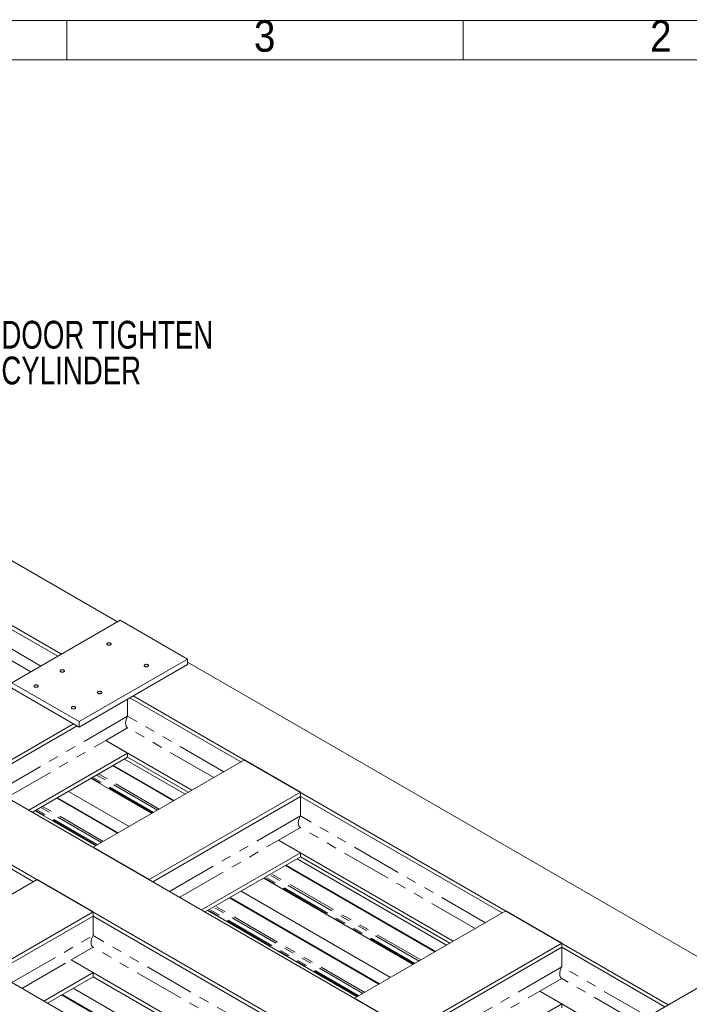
# Model space of a CAD drawing. Header units: millimetres. Extents: x 450 to 25135, y 150 to 17673.
# Tile 462 of 463: x 20086 to 22622, y 13946 to 17673. Entities that reach past the tile are written whole.
import ezdxf

# ---------------------------------------------------------------- set-up
doc = ezdxf.new("R2010")
doc.units = ezdxf.units.MM
doc.linetypes.add('SLD-Centrada-doble', pattern=[12.7, 6.35, -1.27, 1.27, -1.27, 1.27, -1.27])
doc.linetypes.add('SLD-Continua', pattern=[0])
doc.layers.add('COTAS', color=1, linetype='SLD-Continua')
doc.layers.add('OCULTA', color=8, linetype='SLD-Continua')
doc.styles.add('SLDTEXTSTYLE3', font='GOTHIC.TTF', dxfattribs={"width": 0.913})
doc.styles.add('SLDTEXTSTYLE6', font='ARIALN.TTF', dxfattribs={"width": 0.87})

# ---------------------------------------------------------------- blocks, each defined once
blk = doc.blocks.new('SW_NOTE_0_4')
at = {"layer": 'COTAS', "color": 0, "ltscale": 30, "char_height": 105, "attachment_point": 1, "style": 'SLDTEXTSTYLE6'}
for s, insert in [('DOOR TIGHTEN', (15.6, 123.2)), ('CYLINDER', (15.6, -12.1))]:
    blk.add_mtext(s, dxfattribs=dict(at, insert=insert))
blk = doc.blocks.new('SW_NOTE_0_5')
at = {"layer": 'COTAS', "color": 0, "ltscale": 30, "char_height": 105, "attachment_point": 3, "style": 'SLDTEXTSTYLE6'}
for s, insert in [('DOOR TIGHTEN', (-36.6, 122.6)), ('CYLINDER', (-26.5, -12.8))]:
    blk.add_mtext(s, dxfattribs=dict(at, insert=insert))

msp = doc.modelspace()

# ---------------------------------------------------------------- linework, layer by layer
at = {"color": 7, "linetype": 'SLD-Continua', "lineweight": 18, "ltscale": 30}
for p, q in [((450, 17670), (25080, 17670)), ((20265, 17520), (20265, 17670)), ((21765, 17520), (21765, 17670)), ((600, 17520), (24930, 17520))]:
    msp.add_line(p, q, dxfattribs=at)
at = {"layer": 'OCULTA', "linetype": 'SLD-Continua', "lineweight": 18, "ltscale": 30}
for p, q in [((20456.1, 15393.6), (19902.8, 15712.9)), ((20456.1, 15393.6), (19902.8, 15712.9)), ((20456.1, 15393.6), (19902.8, 15712.9)), ((20456.1, 15393.6), (19902.8, 15712.9)), ((20230.5, 15263.4), (19684.3, 15578.6)), ((20230.5, 15263.4), (19684.3, 15578.6)), ((20230.5, 15263.4), (19684.3, 15578.6)), ((20230.5, 15263.4), (19684.3, 15578.6)), ((20244, 15271.1), (19697.8, 15586.4)), ((20244, 15271.1), (19697.8, 15586.4)), ((20244, 15271.1), (19697.8, 15586.4)), ((20244, 15271.1), (19697.8, 15586.4)), ((20466.7, 15399.7), (20056.6, 15163)), ((20466.7, 15399.7), (20056.6, 15163)), ((20466.7, 15399.7), (20056.6, 15163)), ((20466.7, 15399.7), (20056.6, 15163)), ((20721.3, 15252.8), (20466.7, 15399.7)), ((20721.3, 15252.8), (20466.7, 15399.7)), ((20721.3, 15252.8), (20466.7, 15399.7)), ((20721.3, 15252.8), (20466.7, 15399.7)), ((20311.2, 15016.1), (20721.3, 15252.8)), ((20311.2, 15016.1), (20721.3, 15252.8)), ((20311.2, 15016.1), (20721.3, 15252.8)), ((20311.2, 15016.1), (20721.3, 15252.8)), ((20721.3, 15252.8), (20721.3, 15232.4)), ((20721.3, 15252.8), (20721.3, 15232.4)), ((20721.3, 15252.8), (20721.3, 15232.4)), ((20721.3, 15252.8), (20721.3, 15232.4)), ((22754.2, 14067.2), (20721.3, 15240.5)), ((22754.2, 14067.2), (20721.3, 15240.5)), ((22754.2, 14067.2), (20721.3, 15240.5)), ((22754.2, 14067.2), (20721.3, 15240.5)), ((20311.2, 14995.7), (20721.3, 15232.4)), ((20311.2, 14995.7), (20721.3, 15232.4)), ((20311.2, 14995.7), (20721.3, 15232.4)), ((20311.2, 14995.7), (20721.3, 15232.4)), ((21813.5, 13014.5), (18123.4, 15144.2)), ((21813.5, 13014.5), (18123.4, 15144.2)), ((21813.5, 13014.5), (18123.4, 15144.2)), ((21813.5, 13014.5), (18123.4, 15144.2)), ((20056.6, 15163), (20311.2, 15016.1)), ((20056.6, 15163), (20311.2, 15016.1)), ((20056.6, 15163), (20311.2, 15016.1)), ((20056.6, 15163), (20311.2, 15016.1)), ((20056.6, 15142.6), (20311.2, 14995.7)), ((20056.6, 15142.6), (20311.2, 14995.7)), ((20056.6, 15142.6), (20311.2, 14995.7)), ((20056.6, 15142.6), (20311.2, 14995.7)), ((20495, 15101.8), (20495, 15036.8)), ((20495, 15101.8), (20495, 15036.8)), ((20495, 15101.8), (20495, 15036.8)), ((20495, 15101.8), (20495, 15036.8)), ((20923.5, 14863.4), (20502.8, 15106.2)), ((20923.5, 14863.4), (20502.8, 15106.2)), ((20923.5, 14863.4), (20502.8, 15106.2)), ((20923.5, 14863.4), (20502.8, 15106.2)), ((22542.1, 13944.8), (20516.2, 15114)), ((22542.1, 13944.8), (20516.2, 15114)), ((22542.1, 13944.8), (20516.2, 15114)), ((22542.1, 13944.8), (20516.2, 15114)), ((19922.3, 14795.7), (20290, 15007.9)), ((19922.3, 14795.7), (20290, 15007.9)), ((19922.3, 14795.7), (20290, 15007.9)), ((19922.3, 14795.7), (20290, 15007.9)), ((19935.7, 14787.9), (20303.4, 15000.1)), ((19935.7, 14787.9), (20303.4, 15000.1)), ((19935.7, 14787.9), (20303.4, 15000.1)), ((19935.7, 14787.9), (20303.4, 15000.1)), ((20311.2, 15016.1), (20311.2, 14995.7)), ((20311.2, 15016.1), (20311.2, 14995.7)), ((20311.2, 15016.1), (20311.2, 14995.7)), ((20311.2, 15016.1), (20311.2, 14995.7)), ((20495, 14992.7), (20411.9, 14944.7)), ((20495, 14992.7), (20411.9, 14944.7)), ((20495, 14992.7), (20411.9, 14944.7)), ((20495, 14992.7), (20411.9, 14944.7)), ((20738.2, 14756.4), (20411.9, 14944.7)), ((20495, 14896.8), (20411.9, 14944.7)), ((20738.2, 14756.4), (20411.9, 14944.7)), ((20738.2, 14756.4), (20411.9, 14944.7)), ((20738.2, 14756.4), (20411.9, 14944.7)), ((20495, 14896.8), (20411.9, 14944.7)), ((20495, 14896.8), (20411.9, 14944.7)), ((20495, 14896.8), (20411.9, 14944.7)), ((20121.1, 14680.9), (20495, 14896.8)), ((20121.1, 14680.9), (20495, 14896.8)), ((20121.1, 14680.9), (20495, 14896.8)), ((20121.1, 14680.9), (20495, 14896.8)), ((20134.5, 14673.2), (20495, 14881.3)), ((20134.5, 14673.2), (20495, 14881.3)), ((20134.5, 14673.2), (20495, 14881.3)), ((20134.5, 14673.2), (20495, 14881.3)), ((20364.2, 14540.6), (20937, 14871.2)), ((20364.2, 14540.6), (20937, 14871.2)), ((20364.2, 14540.6), (20937, 14871.2)), ((20364.2, 14540.6), (20937, 14871.2)), ((20712.3, 14741.5), (20482.6, 14874.1)), ((20712.3, 14741.5), (20482.6, 14874.1)), ((20712.3, 14741.5), (20482.6, 14874.1)), ((20712.3, 14741.5), (20482.6, 14874.1)), ((20495, 14896.8), (20495, 14881.3)), ((20495, 14896.8), (20495, 14881.3)), ((20495, 14896.8), (20495, 14881.3)), ((20495, 14896.8), (20495, 14881.3)), ((20724.7, 14748.7), (20495, 14881.3)), ((20724.7, 14748.7), (20495, 14881.3)), ((20724.7, 14748.7), (20495, 14881.3)), ((20724.7, 14748.7), (20495, 14881.3)), ((21149.1, 14748.8), (20937, 14871.2)), ((21149.1, 14748.8), (20937, 14871.2)), ((21149.1, 14748.8), (20937, 14871.2)), ((21149.1, 14748.8), (20937, 14871.2)), ((20138.6, 14410.4), (19374.2, 14851.6)), ((20138.6, 14410.4), (19374.2, 14851.6)), ((20138.6, 14410.4), (19374.2, 14851.6)), ((20138.6, 14410.4), (19374.2, 14851.6)), ((20438.6, 14848.7), (20668.3, 14716.1)), ((20438.6, 14848.7), (20668.3, 14716.1)), ((20438.6, 14848.7), (20668.3, 14716.1)), ((20438.6, 14848.7), (20668.3, 14716.1)), ((20671.3, 14717.9), (20441.6, 14850.4)), ((20671.3, 14717.9), (20441.6, 14850.4)), ((20671.3, 14717.9), (20441.6, 14850.4)), ((20671.3, 14717.9), (20441.6, 14850.4)), ((22008.2, 13591.8), (19904.6, 14805.9)), ((22008.2, 13591.8), (19904.6, 14805.9)), ((22008.2, 13591.8), (19904.6, 14805.9)), ((22008.2, 13591.8), (19904.6, 14805.9)), ((20586.4, 14668.9), (20356.7, 14801.4)), ((20586.4, 14668.9), (20356.7, 14801.4)), ((20586.4, 14668.9), (20356.7, 14801.4)), ((20586.4, 14668.9), (20356.7, 14801.4)), ((20226.5, 14726.3), (20456.2, 14593.7)), ((20226.5, 14726.3), (20456.2, 14593.7)), ((20226.5, 14726.3), (20456.2, 14593.7)), ((20226.5, 14726.3), (20456.2, 14593.7)), ((20459.2, 14595.4), (20229.5, 14728)), ((20459.2, 14595.4), (20229.5, 14728)), ((20459.2, 14595.4), (20229.5, 14728)), ((20459.2, 14595.4), (20229.5, 14728)), ((20500.2, 14619.1), (20270.5, 14751.7)), ((20500.2, 14619.1), (20270.5, 14751.7)), ((20500.2, 14619.1), (20270.5, 14751.7)), ((20500.2, 14619.1), (20270.5, 14751.7)), ((20576.3, 14418.2), (21149.1, 14748.8)), ((20576.3, 14418.2), (21149.1, 14748.8)), ((20576.3, 14418.2), (21149.1, 14748.8)), ((20576.3, 14418.2), (21149.1, 14748.8)), ((20589.8, 14410.4), (21149.1, 14733.2)), ((20589.8, 14410.4), (21149.1, 14733.2)), ((20589.8, 14410.4), (21149.1, 14733.2)), ((20589.8, 14410.4), (21149.1, 14733.2)), ((21149.1, 14748.8), (21149.1, 14733.2)), ((21149.1, 14748.8), (21149.1, 14733.2)), ((21149.1, 14748.8), (21149.1, 14733.2)), ((21149.1, 14748.8), (21149.1, 14733.2)), ((21913.5, 14292.1), (21149.1, 14733.2)), ((21149.1, 14733.2), (21149.1, 14659.3)), ((21913.5, 14292.1), (21149.1, 14733.2)), ((21913.5, 14292.1), (21149.1, 14733.2)), ((21913.5, 14292.1), (21149.1, 14733.2)), ((21149.1, 14733.2), (21149.1, 14659.3)), ((21149.1, 14733.2), (21149.1, 14659.3)), ((21149.1, 14733.2), (21149.1, 14659.3)), ((21806.7, 13463.2), (19692.4, 14683.5)), ((21806.7, 13463.2), (19692.4, 14683.5)), ((21806.7, 13463.2), (19692.4, 14683.5)), ((21806.7, 13463.2), (19692.4, 14683.5)), ((20374.3, 14546.4), (20144.6, 14679)), ((20374.3, 14546.4), (20144.6, 14679)), ((20374.3, 14546.4), (20144.6, 14679)), ((20374.3, 14546.4), (20144.6, 14679)), ((21149.1, 14615.2), (21066, 14567.2)), ((21149.1, 14615.2), (21066, 14567.2)), ((21149.1, 14615.2), (21066, 14567.2)), ((21149.1, 14615.2), (21066, 14567.2)), ((20576.3, 14418.2), (20364.2, 14540.6)), ((20576.3, 14418.2), (20364.2, 14540.6)), ((20576.3, 14418.2), (20364.2, 14540.6)), ((20576.3, 14418.2), (20364.2, 14540.6)), ((21728.1, 14185.1), (21066, 14567.2)), ((21149.1, 14519.3), (21066, 14567.2)), ((21728.1, 14185.1), (21066, 14567.2)), ((21728.1, 14185.1), (21066, 14567.2)), ((21728.1, 14185.1), (21066, 14567.2)), ((21149.1, 14519.3), (21066, 14567.2)), ((21149.1, 14519.3), (21066, 14567.2)), ((21149.1, 14519.3), (21066, 14567.2)), ((20775.1, 14303.5), (21149.1, 14519.3)), ((20775.1, 14303.5), (21149.1, 14519.3)), ((20775.1, 14303.5), (21149.1, 14519.3)), ((20775.1, 14303.5), (21149.1, 14519.3)), ((20788.6, 14295.7), (21149.1, 14503.8)), ((20788.6, 14295.7), (21149.1, 14503.8)), ((20788.6, 14295.7), (21149.1, 14503.8)), ((20788.6, 14295.7), (21149.1, 14503.8)), ((21702.3, 14170.2), (21136.7, 14496.6)), ((21702.3, 14170.2), (21136.7, 14496.6)), ((21702.3, 14170.2), (21136.7, 14496.6)), ((21702.3, 14170.2), (21136.7, 14496.6)), ((21149.1, 14519.3), (21149.1, 14503.8)), ((21149.1, 14519.3), (21149.1, 14503.8)), ((21149.1, 14519.3), (21149.1, 14503.8)), ((21149.1, 14519.3), (21149.1, 14503.8)), ((21714.7, 14177.3), (21149.1, 14503.8)), ((21714.7, 14177.3), (21149.1, 14503.8)), ((21714.7, 14177.3), (21149.1, 14503.8)), ((21714.7, 14177.3), (21149.1, 14503.8)), ((21092.7, 14471.2), (21658.3, 14144.8)), ((21092.7, 14471.2), (21658.3, 14144.8)), ((21092.7, 14471.2), (21658.3, 14144.8)), ((21092.7, 14471.2), (21658.3, 14144.8)), ((21661.3, 14146.5), (21095.7, 14472.9)), ((21661.3, 14146.5), (21095.7, 14472.9)), ((21661.3, 14146.5), (21095.7, 14472.9)), ((21661.3, 14146.5), (21095.7, 14472.9)), ((21576.4, 14097.5), (21010.8, 14423.9)), ((21576.4, 14097.5), (21010.8, 14423.9)), ((21576.4, 14097.5), (21010.8, 14423.9)), ((21576.4, 14097.5), (21010.8, 14423.9)), ((19766.7, 14195.8), (20152.1, 14418.2)), ((19766.7, 14195.8), (20152.1, 14418.2)), ((19766.7, 14195.8), (20152.1, 14418.2)), ((19766.7, 14195.8), (20152.1, 14418.2)), ((20364.2, 14295.8), (20152.1, 14418.2)), ((20364.2, 14295.8), (20152.1, 14418.2)), ((20364.2, 14295.8), (20152.1, 14418.2)), ((20364.2, 14295.8), (20152.1, 14418.2)), ((20880.6, 14348.8), (21446.1, 14022.4)), ((20880.6, 14348.8), (21446.1, 14022.4)), ((20880.6, 14348.8), (21446.1, 14022.4)), ((20880.6, 14348.8), (21446.1, 14022.4)), ((21449.1, 14024.1), (20883.6, 14350.5)), ((21449.1, 14024.1), (20883.6, 14350.5)), ((21449.1, 14024.1), (20883.6, 14350.5)), ((21449.1, 14024.1), (20883.6, 14350.5)), ((21490.2, 14047.8), (20924.6, 14374.2)), ((21490.2, 14047.8), (20924.6, 14374.2)), ((21490.2, 14047.8), (20924.6, 14374.2)), ((21490.2, 14047.8), (20924.6, 14374.2)), ((19978.8, 14073.3), (20364.2, 14295.8)), ((19978.8, 14073.3), (20364.2, 14295.8)), ((19978.8, 14073.3), (20364.2, 14295.8)), ((19978.8, 14073.3), (20364.2, 14295.8)), ((19992.3, 14065.6), (20364.2, 14280.2)), ((19992.3, 14065.6), (20364.2, 14280.2)), ((19992.3, 14065.6), (20364.2, 14280.2)), ((19992.3, 14065.6), (20364.2, 14280.2)), ((20364.2, 14280.2), (20364.2, 14295.8)), ((20364.2, 14280.2), (20364.2, 14295.8)), ((20364.2, 14280.2), (20364.2, 14295.8)), ((20364.2, 14280.2), (20364.2, 14295.8)), ((21128.6, 13839.1), (20364.2, 14280.2)), ((20364.2, 14206.3), (20364.2, 14280.2)), ((21128.6, 13839.1), (20364.2, 14280.2)), ((21128.6, 13839.1), (20364.2, 14280.2)), ((21128.6, 13839.1), (20364.2, 14280.2)), ((20364.2, 14206.3), (20364.2, 14280.2)), ((20364.2, 14206.3), (20364.2, 14280.2)), ((20364.2, 14206.3), (20364.2, 14280.2)), ((21364.2, 13975.1), (20798.7, 14301.5)), ((21364.2, 13975.1), (20798.7, 14301.5)), ((21364.2, 13975.1), (20798.7, 14301.5)), ((21364.2, 13975.1), (20798.7, 14301.5)), ((21354.1, 13969.3), (21926.9, 14299.8)), ((21354.1, 13969.3), (21926.9, 14299.8)), ((21354.1, 13969.3), (21926.9, 14299.8)), ((21354.1, 13969.3), (21926.9, 14299.8)), ((22139, 14177.4), (21926.9, 14299.8)), ((22139, 14177.4), (21926.9, 14299.8)), ((22139, 14177.4), (21926.9, 14299.8)), ((22139, 14177.4), (21926.9, 14299.8)), ((20364.2, 14162.2), (20281.1, 14114.2)), ((20364.2, 14162.2), (20281.1, 14114.2)), ((20364.2, 14162.2), (20281.1, 14114.2)), ((20364.2, 14162.2), (20281.1, 14114.2)), ((21566.3, 13846.8), (22139, 14177.4)), ((21566.3, 13846.8), (22139, 14177.4)), ((21566.3, 13846.8), (22139, 14177.4)), ((21566.3, 13846.8), (22139, 14177.4)), ((21579.7, 13839.1), (22139, 14161.9)), ((21579.7, 13839.1), (22139, 14161.9)), ((21579.7, 13839.1), (22139, 14161.9)), ((21579.7, 13839.1), (22139, 14161.9)), ((22139, 14177.4), (22139, 14161.9)), ((22139, 14177.4), (22139, 14161.9)), ((22139, 14177.4), (22139, 14161.9)), ((22139, 14177.4), (22139, 14161.9)), ((22528.6, 13937), (22139, 14161.9)), ((22139, 14161.9), (22139, 14087.9)), ((22528.6, 13937), (22139, 14161.9)), ((22528.6, 13937), (22139, 14161.9)), ((22528.6, 13937), (22139, 14161.9)), ((22139, 14161.9), (22139, 14087.9)), ((22139, 14161.9), (22139, 14087.9)), ((22139, 14161.9), (22139, 14087.9)), ((20943.2, 13732.1), (20281.1, 14114.2)), ((20364.2, 14066.3), (20281.1, 14114.2)), ((20943.2, 13732.1), (20281.1, 14114.2)), ((20943.2, 13732.1), (20281.1, 14114.2)), ((20943.2, 13732.1), (20281.1, 14114.2)), ((20364.2, 14066.3), (20281.1, 14114.2)), ((20364.2, 14066.3), (20281.1, 14114.2)), ((20364.2, 14066.3), (20281.1, 14114.2)), ((20177.6, 13958.6), (20364.2, 14066.3)), ((20177.6, 13958.6), (20364.2, 14066.3)), ((20177.6, 13958.6), (20364.2, 14066.3)), ((20177.6, 13958.6), (20364.2, 14066.3)), ((20191.1, 13950.8), (20364.2, 14050.8)), ((20191.1, 13950.8), (20364.2, 14050.8)), ((20191.1, 13950.8), (20364.2, 14050.8)), ((20191.1, 13950.8), (20364.2, 14050.8)), ((20364.2, 14050.8), (20364.2, 14066.3)), ((20364.2, 14050.8), (20364.2, 14066.3)), ((20364.2, 14050.8), (20364.2, 14066.3)), ((20364.2, 14050.8), (20364.2, 14066.3)), ((20929.8, 13724.3), (20364.2, 14050.8)), ((20929.8, 13724.3), (20364.2, 14050.8)), ((20929.8, 13724.3), (20364.2, 14050.8)), ((20929.8, 13724.3), (20364.2, 14050.8)), ((22764.8, 14073.4), (22354.7, 13836.7)), ((22764.8, 14073.4), (22354.7, 13836.7)), ((22764.8, 14073.4), (22354.7, 13836.7)), ((22764.8, 14073.4), (22354.7, 13836.7)), ((22139, 14043.8), (22056, 13995.9)), ((22139, 14043.8), (22056, 13995.9)), ((22139, 14043.8), (22056, 13995.9)), ((22139, 14043.8), (22056, 13995.9)), ((20244.2, 13981.5), (20809.7, 13655.1)), ((20244.2, 13981.5), (20809.7, 13655.1)), ((20244.2, 13981.5), (20809.7, 13655.1)), ((20244.2, 13981.5), (20809.7, 13655.1)), ((20812.7, 13656.8), (20247.2, 13983.2)), ((20812.7, 13656.8), (20247.2, 13983.2)), ((20812.7, 13656.8), (20247.2, 13983.2)), ((20812.7, 13656.8), (20247.2, 13983.2)), ((20853.8, 13680.5), (20288.2, 14006.9)), ((20853.8, 13680.5), (20288.2, 14006.9)), ((20853.8, 13680.5), (20288.2, 14006.9)), ((20853.8, 13680.5), (20288.2, 14006.9)), ((22354.7, 13823.5), (22056, 13995.9)), ((22139, 13947.9), (22056, 13995.9)), ((22354.7, 13823.5), (22056, 13995.9)), ((22354.7, 13823.5), (22056, 13995.9)), ((22354.7, 13823.5), (22056, 13995.9)), ((22139, 13947.9), (22056, 13995.9)), ((22139, 13947.9), (22056, 13995.9)), ((22139, 13947.9), (22056, 13995.9)), ((21566.3, 13846.8), (21354.1, 13969.3)), ((21566.3, 13846.8), (21354.1, 13969.3)), ((21566.3, 13846.8), (21354.1, 13969.3)), ((21566.3, 13846.8), (21354.1, 13969.3)), ((21765.1, 13732.1), (22139, 13947.9)), ((21765.1, 13732.1), (22139, 13947.9)), ((21765.1, 13732.1), (22139, 13947.9)), ((21765.1, 13732.1), (22139, 13947.9)), ((22139, 13947.9), (22139, 13932.4)), ((22139, 13947.9), (22139, 13932.4)), ((22139, 13947.9), (22139, 13932.4)), ((22139, 13947.9), (22139, 13932.4))]:
    msp.add_line(p, q, dxfattribs=at)
at = {"layer": 'OCULTA', "linetype": 'SLD-Centrada-doble', "lineweight": 18, "ltscale": 30}
for p, q in [((20166.5, 15226.4), (19676.5, 15509.1)), ((20166.5, 15226.4), (19676.5, 15509.1)), ((20166.5, 15226.4), (19676.5, 15509.1)), ((20166.5, 15226.4), (19676.5, 15509.1)), ((20128.3, 15204.3), (19676.5, 15465.1)), ((20128.3, 15204.3), (19676.5, 15465.1)), ((20128.3, 15204.3), (19676.5, 15465.1)), ((20128.3, 15204.3), (19676.5, 15465.1)), ((19999.8, 14750.9), (20495, 15036.8)), ((19999.8, 14750.9), (20495, 15036.8)), ((19999.8, 14750.9), (20495, 15036.8)), ((19999.8, 14750.9), (20495, 15036.8)), ((20859.4, 14826.4), (20495, 15036.8)), ((20859.4, 14826.4), (20495, 15036.8)), ((20859.4, 14826.4), (20495, 15036.8)), ((20859.4, 14826.4), (20495, 15036.8)), ((20821.2, 14804.4), (20495, 14992.7)), ((20821.2, 14804.4), (20495, 14992.7)), ((20821.2, 14804.4), (20495, 14992.7)), ((20821.2, 14804.4), (20495, 14992.7)), ((20038, 14728.9), (20411.9, 14944.7)), ((20038, 14728.9), (20411.9, 14944.7)), ((20038, 14728.9), (20411.9, 14944.7)), ((20038, 14728.9), (20411.9, 14944.7)), ((20669.2, 14716.7), (20439.5, 14849.2)), ((20669.2, 14716.7), (20439.5, 14849.2)), ((20669.2, 14716.7), (20439.5, 14849.2)), ((20669.2, 14716.7), (20439.5, 14849.2)), ((20588.5, 14670.1), (20358.8, 14802.7)), ((20588.5, 14670.1), (20358.8, 14802.7)), ((20588.5, 14670.1), (20358.8, 14802.7)), ((20588.5, 14670.1), (20358.8, 14802.7)), ((20592.6, 14672.4), (20362.9, 14805)), ((20592.6, 14672.4), (20362.9, 14805)), ((20592.6, 14672.4), (20362.9, 14805)), ((20592.6, 14672.4), (20362.9, 14805)), ((20608.2, 14681.5), (20378.5, 14814)), ((20608.2, 14681.5), (20378.5, 14814)), ((20608.2, 14681.5), (20378.5, 14814)), ((20608.2, 14681.5), (20378.5, 14814)), ((20614.9, 14685.3), (20385.2, 14817.9)), ((20614.9, 14685.3), (20385.2, 14817.9)), ((20614.9, 14685.3), (20385.2, 14817.9)), ((20614.9, 14685.3), (20385.2, 14817.9)), ((20457.1, 14594.2), (20227.4, 14726.8)), ((20457.1, 14594.2), (20227.4, 14726.8)), ((20457.1, 14594.2), (20227.4, 14726.8)), ((20457.1, 14594.2), (20227.4, 14726.8)), ((20380.4, 14550), (20150.7, 14682.6)), ((20380.4, 14550), (20150.7, 14682.6)), ((20380.4, 14550), (20150.7, 14682.6)), ((20380.4, 14550), (20150.7, 14682.6)), ((20396.1, 14559), (20166.4, 14691.6)), ((20396.1, 14559), (20166.4, 14691.6)), ((20396.1, 14559), (20166.4, 14691.6)), ((20396.1, 14559), (20166.4, 14691.6)), ((20402.8, 14562.9), (20173.1, 14695.4)), ((20402.8, 14562.9), (20173.1, 14695.4)), ((20402.8, 14562.9), (20173.1, 14695.4)), ((20402.8, 14562.9), (20173.1, 14695.4)), ((20376.4, 14547.7), (20146.7, 14680.2)), ((20376.4, 14547.7), (20146.7, 14680.2)), ((20376.4, 14547.7), (20146.7, 14680.2)), ((20376.4, 14547.7), (20146.7, 14680.2)), ((20653.9, 14373.4), (21149.1, 14659.3)), ((20653.9, 14373.4), (21149.1, 14659.3)), ((20653.9, 14373.4), (21149.1, 14659.3)), ((20653.9, 14373.4), (21149.1, 14659.3)), ((21849.4, 14255.1), (21149.1, 14659.3)), ((21849.4, 14255.1), (21149.1, 14659.3)), ((21849.4, 14255.1), (21149.1, 14659.3)), ((21849.4, 14255.1), (21149.1, 14659.3)), ((21811.2, 14233.1), (21149.1, 14615.2)), ((21811.2, 14233.1), (21149.1, 14615.2)), ((21811.2, 14233.1), (21149.1, 14615.2)), ((21811.2, 14233.1), (21149.1, 14615.2)), ((20692, 14351.4), (21066, 14567.2)), ((20692, 14351.4), (21066, 14567.2)), ((20692, 14351.4), (21066, 14567.2)), ((20692, 14351.4), (21066, 14567.2)), ((21659.2, 14145.3), (21093.6, 14471.7)), ((21659.2, 14145.3), (21093.6, 14471.7)), ((21659.2, 14145.3), (21093.6, 14471.7)), ((21659.2, 14145.3), (21093.6, 14471.7)), ((21578.5, 14098.7), (21012.9, 14425.2)), ((21578.5, 14098.7), (21012.9, 14425.2)), ((21578.5, 14098.7), (21012.9, 14425.2)), ((21578.5, 14098.7), (21012.9, 14425.2)), ((21582.5, 14101.1), (21017, 14427.5)), ((21582.5, 14101.1), (21017, 14427.5)), ((21582.5, 14101.1), (21017, 14427.5)), ((21582.5, 14101.1), (21017, 14427.5)), ((21598.2, 14110.1), (21032.6, 14436.5)), ((21598.2, 14110.1), (21032.6, 14436.5)), ((21598.2, 14110.1), (21032.6, 14436.5)), ((21598.2, 14110.1), (21032.6, 14436.5)), ((21604.8, 14114), (21039.3, 14440.4)), ((21604.8, 14114), (21039.3, 14440.4)), ((21604.8, 14114), (21039.3, 14440.4)), ((21604.8, 14114), (21039.3, 14440.4)), ((21447.1, 14022.9), (20881.5, 14349.3)), ((21447.1, 14022.9), (20881.5, 14349.3)), ((21447.1, 14022.9), (20881.5, 14349.3)), ((21447.1, 14022.9), (20881.5, 14349.3)), ((21386, 13987.7), (20820.5, 14314.1)), ((21386, 13987.7), (20820.5, 14314.1)), ((21386, 13987.7), (20820.5, 14314.1)), ((21386, 13987.7), (20820.5, 14314.1)), ((21392.7, 13991.5), (20827.1, 14317.9)), ((21392.7, 13991.5), (20827.1, 14317.9)), ((21392.7, 13991.5), (20827.1, 14317.9)), ((21392.7, 13991.5), (20827.1, 14317.9)), ((21366.3, 13976.3), (20800.8, 14302.7)), ((21366.3, 13976.3), (20800.8, 14302.7)), ((21366.3, 13976.3), (20800.8, 14302.7)), ((21366.3, 13976.3), (20800.8, 14302.7)), ((21370.4, 13978.7), (20804.8, 14305.1)), ((21370.4, 13978.7), (20804.8, 14305.1)), ((21370.4, 13978.7), (20804.8, 14305.1)), ((21370.4, 13978.7), (20804.8, 14305.1)), ((20056.4, 14028.6), (20364.2, 14206.3)), ((20056.4, 14028.6), (20364.2, 14206.3)), ((20056.4, 14028.6), (20364.2, 14206.3)), ((20056.4, 14028.6), (20364.2, 14206.3)), ((21064.5, 13802.1), (20364.2, 14206.3)), ((21064.5, 13802.1), (20364.2, 14206.3)), ((21064.5, 13802.1), (20364.2, 14206.3)), ((21064.5, 13802.1), (20364.2, 14206.3)), ((21026.3, 13780.1), (20364.2, 14162.2)), ((21026.3, 13780.1), (20364.2, 14162.2)), ((21026.3, 13780.1), (20364.2, 14162.2)), ((21026.3, 13780.1), (20364.2, 14162.2)), ((20094.5, 14006.6), (20281.1, 14114.2)), ((20094.5, 14006.6), (20281.1, 14114.2)), ((20094.5, 14006.6), (20281.1, 14114.2)), ((20094.5, 14006.6), (20281.1, 14114.2)), ((21643.8, 13802.1), (22139, 14087.9)), ((21643.8, 13802.1), (22139, 14087.9)), ((21643.8, 13802.1), (22139, 14087.9)), ((21643.8, 13802.1), (22139, 14087.9)), ((22464.6, 13900.1), (22139, 14087.9)), ((22464.6, 13900.1), (22139, 14087.9)), ((22464.6, 13900.1), (22139, 14087.9)), ((22464.6, 13900.1), (22139, 14087.9)), ((22426.4, 13878), (22139, 14043.8)), ((22426.4, 13878), (22139, 14043.8)), ((22426.4, 13878), (22139, 14043.8)), ((22426.4, 13878), (22139, 14043.8)), ((20810.7, 13655.6), (20245.1, 13982)), ((20810.7, 13655.6), (20245.1, 13982)), ((20810.7, 13655.6), (20245.1, 13982)), ((20810.7, 13655.6), (20245.1, 13982)), ((21682, 13780.1), (22056, 13995.9)), ((21682, 13780.1), (22056, 13995.9)), ((21682, 13780.1), (22056, 13995.9)), ((21682, 13780.1), (22056, 13995.9))]:
    msp.add_line(p, q, dxfattribs=at)
at = {"layer": 'OCULTA', "linetype": 'SLD-Continua', "lineweight": 18, "ltscale": 30, "flags": 128}
for points in [[(20418.6, 15313.2), (20417.6, 15312.4), (20416.8, 15311.5), (20416.4, 15310.5), (20416.3, 15309.5), (20416.7, 15308.5), (20417.3, 15307.6), (20418.3, 15306.8), (20419.6, 15306.2), (20421.1, 15305.7), (20422.8, 15305.4), (20424.5, 15305.3), (20426.2, 15305.4), (20427.9, 15305.8), (20429.3, 15306.3), (20430.5, 15307), (20431.5, 15307.9), (20432.1, 15308.8), (20432.3, 15309.8), (20432.2, 15310.8), (20431.7, 15311.7), (20430.8, 15312.6), (20429.6, 15313.3), (20428.2, 15313.9), (20426.7, 15314.3), (20425, 15314.5), (20423.2, 15314.5), (20421.5, 15314.2), (20420, 15313.8), (20418.6, 15313.2)], [(20418.6, 15313.2), (20417.6, 15312.4), (20416.8, 15311.5), (20416.4, 15310.5), (20416.3, 15309.5), (20416.7, 15308.5), (20417.3, 15307.6), (20418.3, 15306.8), (20419.6, 15306.2), (20421.1, 15305.7), (20422.8, 15305.4), (20424.5, 15305.3), (20426.2, 15305.4), (20427.9, 15305.8), (20429.3, 15306.3), (20430.5, 15307), (20431.5, 15307.9), (20432.1, 15308.8), (20432.3, 15309.8), (20432.2, 15310.8), (20431.7, 15311.7), (20430.8, 15312.6), (20429.6, 15313.3), (20428.2, 15313.9), (20426.7, 15314.3), (20425, 15314.5), (20423.2, 15314.5), (20421.5, 15314.2), (20420, 15313.8), (20418.6, 15313.2)], [(20418.6, 15313.2), (20417.6, 15312.4), (20416.8, 15311.5), (20416.4, 15310.5), (20416.3, 15309.5), (20416.7, 15308.5), (20417.3, 15307.6), (20418.3, 15306.8), (20419.6, 15306.2), (20421.1, 15305.7), (20422.8, 15305.4), (20424.5, 15305.3), (20426.2, 15305.4), (20427.9, 15305.8), (20429.3, 15306.3), (20430.5, 15307), (20431.5, 15307.9), (20432.1, 15308.8), (20432.3, 15309.8), (20432.2, 15310.8), (20431.7, 15311.7), (20430.8, 15312.6), (20429.6, 15313.3), (20428.2, 15313.9), (20426.7, 15314.3), (20425, 15314.5), (20423.2, 15314.5), (20421.5, 15314.2), (20420, 15313.8), (20418.6, 15313.2)], [(20418.6, 15313.2), (20417.6, 15312.4), (20416.8, 15311.5), (20416.4, 15310.5), (20416.3, 15309.5), (20416.7, 15308.5), (20417.3, 15307.6), (20418.3, 15306.8), (20419.6, 15306.2), (20421.1, 15305.7), (20422.8, 15305.4), (20424.5, 15305.3), (20426.2, 15305.4), (20427.9, 15305.8), (20429.3, 15306.3), (20430.5, 15307), (20431.5, 15307.9), (20432.1, 15308.8), (20432.3, 15309.8), (20432.2, 15310.8), (20431.7, 15311.7), (20430.8, 15312.6), (20429.6, 15313.3), (20428.2, 15313.9), (20426.7, 15314.3), (20425, 15314.5), (20423.2, 15314.5), (20421.5, 15314.2), (20420, 15313.8), (20418.6, 15313.2)], [(20241.9, 15211.1), (20240.8, 15210.4), (20240, 15209.5), (20239.6, 15208.5), (20239.6, 15207.5), (20239.9, 15206.5), (20240.6, 15205.6), (20241.6, 15204.8), (20242.9, 15204.1), (20244.4, 15203.6), (20246, 15203.3), (20247.7, 15203.3), (20249.5, 15203.4), (20251.1, 15203.7), (20252.5, 15204.3), (20253.8, 15205), (20254.7, 15205.8), (20255.3, 15206.8), (20255.5, 15207.8), (20255.4, 15208.7), (20254.9, 15209.7), (20254, 15210.6), (20252.9, 15211.3), (20251.5, 15211.9), (20249.9, 15212.3), (20248.2, 15212.5), (20246.4, 15212.5), (20244.8, 15212.2), (20243.2, 15211.8), (20241.9, 15211.1)], [(20241.9, 15211.1), (20240.8, 15210.4), (20240, 15209.5), (20239.6, 15208.5), (20239.6, 15207.5), (20239.9, 15206.5), (20240.6, 15205.6), (20241.6, 15204.8), (20242.9, 15204.1), (20244.4, 15203.6), (20246, 15203.3), (20247.7, 15203.3), (20249.5, 15203.4), (20251.1, 15203.7), (20252.5, 15204.3), (20253.8, 15205), (20254.7, 15205.8), (20255.3, 15206.8), (20255.5, 15207.8), (20255.4, 15208.7), (20254.9, 15209.7), (20254, 15210.6), (20252.9, 15211.3), (20251.5, 15211.9), (20249.9, 15212.3), (20248.2, 15212.5), (20246.4, 15212.5), (20244.8, 15212.2), (20243.2, 15211.8), (20241.9, 15211.1)], [(20241.9, 15211.1), (20240.8, 15210.4), (20240, 15209.5), (20239.6, 15208.5), (20239.6, 15207.5), (20239.9, 15206.5), (20240.6, 15205.6), (20241.6, 15204.8), (20242.9, 15204.1), (20244.4, 15203.6), (20246, 15203.3), (20247.7, 15203.3), (20249.5, 15203.4), (20251.1, 15203.7), (20252.5, 15204.3), (20253.8, 15205), (20254.7, 15205.8), (20255.3, 15206.8), (20255.5, 15207.8), (20255.4, 15208.7), (20254.9, 15209.7), (20254, 15210.6), (20252.9, 15211.3), (20251.5, 15211.9), (20249.9, 15212.3), (20248.2, 15212.5), (20246.4, 15212.5), (20244.8, 15212.2), (20243.2, 15211.8), (20241.9, 15211.1)], [(20241.9, 15211.1), (20240.8, 15210.4), (20240, 15209.5), (20239.6, 15208.5), (20239.6, 15207.5), (20239.9, 15206.5), (20240.6, 15205.6), (20241.6, 15204.8), (20242.9, 15204.1), (20244.4, 15203.6), (20246, 15203.3), (20247.7, 15203.3), (20249.5, 15203.4), (20251.1, 15203.7), (20252.5, 15204.3), (20253.8, 15205), (20254.7, 15205.8), (20255.3, 15206.8), (20255.5, 15207.8), (20255.4, 15208.7), (20254.9, 15209.7), (20254, 15210.6), (20252.9, 15211.3), (20251.5, 15211.9), (20249.9, 15212.3), (20248.2, 15212.5), (20246.4, 15212.5), (20244.8, 15212.2), (20243.2, 15211.8), (20241.9, 15211.1)], [(20560.1, 15231.5), (20559, 15230.8), (20558.2, 15229.9), (20557.8, 15228.9), (20557.8, 15227.9), (20558.1, 15226.9), (20558.8, 15226), (20559.8, 15225.2), (20561.1, 15224.5), (20562.6, 15224), (20564.2, 15223.8), (20565.9, 15223.7), (20567.7, 15223.8), (20569.3, 15224.1), (20570.7, 15224.7), (20572, 15225.4), (20572.9, 15226.2), (20573.5, 15227.2), (20573.7, 15228.2), (20573.6, 15229.2), (20573.1, 15230.1), (20572.2, 15231), (20571.1, 15231.7), (20569.7, 15232.3), (20568.1, 15232.7), (20566.4, 15232.9), (20564.6, 15232.9), (20563, 15232.6), (20561.4, 15232.2), (20560.1, 15231.5)], [(20560.1, 15231.5), (20559, 15230.8), (20558.2, 15229.9), (20557.8, 15228.9), (20557.8, 15227.9), (20558.1, 15226.9), (20558.8, 15226), (20559.8, 15225.2), (20561.1, 15224.5), (20562.6, 15224), (20564.2, 15223.8), (20565.9, 15223.7), (20567.7, 15223.8), (20569.3, 15224.1), (20570.7, 15224.7), (20572, 15225.4), (20572.9, 15226.2), (20573.5, 15227.2), (20573.7, 15228.2), (20573.6, 15229.2), (20573.1, 15230.1), (20572.2, 15231), (20571.1, 15231.7), (20569.7, 15232.3), (20568.1, 15232.7), (20566.4, 15232.9), (20564.6, 15232.9), (20563, 15232.6), (20561.4, 15232.2), (20560.1, 15231.5)], [(20560.1, 15231.5), (20559, 15230.8), (20558.2, 15229.9), (20557.8, 15228.9), (20557.8, 15227.9), (20558.1, 15226.9), (20558.8, 15226), (20559.8, 15225.2), (20561.1, 15224.5), (20562.6, 15224), (20564.2, 15223.8), (20565.9, 15223.7), (20567.7, 15223.8), (20569.3, 15224.1), (20570.7, 15224.7), (20572, 15225.4), (20572.9, 15226.2), (20573.5, 15227.2), (20573.7, 15228.2), (20573.6, 15229.2), (20573.1, 15230.1), (20572.2, 15231), (20571.1, 15231.7), (20569.7, 15232.3), (20568.1, 15232.7), (20566.4, 15232.9), (20564.6, 15232.9), (20563, 15232.6), (20561.4, 15232.2), (20560.1, 15231.5)], [(20560.1, 15231.5), (20559, 15230.8), (20558.2, 15229.9), (20557.8, 15228.9), (20557.8, 15227.9), (20558.1, 15226.9), (20558.8, 15226), (20559.8, 15225.2), (20561.1, 15224.5), (20562.6, 15224), (20564.2, 15223.8), (20565.9, 15223.7), (20567.7, 15223.8), (20569.3, 15224.1), (20570.7, 15224.7), (20572, 15225.4), (20572.9, 15226.2), (20573.5, 15227.2), (20573.7, 15228.2), (20573.6, 15229.2), (20573.1, 15230.1), (20572.2, 15231), (20571.1, 15231.7), (20569.7, 15232.3), (20568.1, 15232.7), (20566.4, 15232.9), (20564.6, 15232.9), (20563, 15232.6), (20561.4, 15232.2), (20560.1, 15231.5)], [(20142.9, 15154), (20141.8, 15153.2), (20141, 15152.3), (20140.6, 15151.4), (20140.6, 15150.4), (20140.9, 15149.4), (20141.6, 15148.5), (20142.6, 15147.7), (20143.9, 15147), (20145.4, 15146.5), (20147, 15146.2), (20148.7, 15146.1), (20150.5, 15146.3), (20152.1, 15146.6), (20153.5, 15147.1), (20154.8, 15147.9), (20155.7, 15148.7), (20156.3, 15149.6), (20156.5, 15150.6), (20156.4, 15151.6), (20155.9, 15152.6), (20155, 15153.4), (20153.9, 15154.2), (20152.5, 15154.8), (20150.9, 15155.2), (20149.2, 15155.3), (20147.5, 15155.3), (20145.8, 15155.1), (20144.2, 15154.6), (20142.9, 15154)], [(20142.9, 15154), (20141.8, 15153.2), (20141, 15152.3), (20140.6, 15151.4), (20140.6, 15150.4), (20140.9, 15149.4), (20141.6, 15148.5), (20142.6, 15147.7), (20143.9, 15147), (20145.4, 15146.5), (20147, 15146.2), (20148.7, 15146.1), (20150.5, 15146.3), (20152.1, 15146.6), (20153.5, 15147.1), (20154.8, 15147.9), (20155.7, 15148.7), (20156.3, 15149.6), (20156.5, 15150.6), (20156.4, 15151.6), (20155.9, 15152.6), (20155, 15153.4), (20153.9, 15154.2), (20152.5, 15154.8), (20150.9, 15155.2), (20149.2, 15155.3), (20147.5, 15155.3), (20145.8, 15155.1), (20144.2, 15154.6), (20142.9, 15154)], [(20142.9, 15154), (20141.8, 15153.2), (20141, 15152.3), (20140.6, 15151.4), (20140.6, 15150.4), (20140.9, 15149.4), (20141.6, 15148.5), (20142.6, 15147.7), (20143.9, 15147), (20145.4, 15146.5), (20147, 15146.2), (20148.7, 15146.1), (20150.5, 15146.3), (20152.1, 15146.6), (20153.5, 15147.1), (20154.8, 15147.9), (20155.7, 15148.7), (20156.3, 15149.6), (20156.5, 15150.6), (20156.4, 15151.6), (20155.9, 15152.6), (20155, 15153.4), (20153.9, 15154.2), (20152.5, 15154.8), (20150.9, 15155.2), (20149.2, 15155.3), (20147.5, 15155.3), (20145.8, 15155.1), (20144.2, 15154.6), (20142.9, 15154)], [(20142.9, 15154), (20141.8, 15153.2), (20141, 15152.3), (20140.6, 15151.4), (20140.6, 15150.4), (20140.9, 15149.4), (20141.6, 15148.5), (20142.6, 15147.7), (20143.9, 15147), (20145.4, 15146.5), (20147, 15146.2), (20148.7, 15146.1), (20150.5, 15146.3), (20152.1, 15146.6), (20153.5, 15147.1), (20154.8, 15147.9), (20155.7, 15148.7), (20156.3, 15149.6), (20156.5, 15150.6), (20156.4, 15151.6), (20155.9, 15152.6), (20155, 15153.4), (20153.9, 15154.2), (20152.5, 15154.8), (20150.9, 15155.2), (20149.2, 15155.3), (20147.5, 15155.3), (20145.8, 15155.1), (20144.2, 15154.6), (20142.9, 15154)], [(20383.3, 15129.5), (20382.2, 15128.7), (20381.4, 15127.9), (20381, 15126.9), (20381, 15125.9), (20381.3, 15124.9), (20382, 15124), (20383, 15123.2), (20384.3, 15122.5), (20385.8, 15122), (20387.4, 15121.7), (20389.2, 15121.6), (20390.9, 15121.8), (20392.5, 15122.1), (20394, 15122.7), (20395.2, 15123.4), (20396.1, 15124.2), (20396.7, 15125.1), (20396.9, 15126.1), (20396.8, 15127.1), (20396.3, 15128.1), (20395.4, 15129), (20394.3, 15129.7), (20392.9, 15130.3), (20391.3, 15130.7), (20389.6, 15130.9), (20387.9, 15130.8), (20386.2, 15130.6), (20384.6, 15130.1), (20383.3, 15129.5)], [(20383.3, 15129.5), (20382.2, 15128.7), (20381.4, 15127.9), (20381, 15126.9), (20381, 15125.9), (20381.3, 15124.9), (20382, 15124), (20383, 15123.2), (20384.3, 15122.5), (20385.8, 15122), (20387.4, 15121.7), (20389.2, 15121.6), (20390.9, 15121.8), (20392.5, 15122.1), (20394, 15122.7), (20395.2, 15123.4), (20396.1, 15124.2), (20396.7, 15125.1), (20396.9, 15126.1), (20396.8, 15127.1), (20396.3, 15128.1), (20395.4, 15129), (20394.3, 15129.7), (20392.9, 15130.3), (20391.3, 15130.7), (20389.6, 15130.9), (20387.9, 15130.8), (20386.2, 15130.6), (20384.6, 15130.1), (20383.3, 15129.5)], [(20383.3, 15129.5), (20382.2, 15128.7), (20381.4, 15127.9), (20381, 15126.9), (20381, 15125.9), (20381.3, 15124.9), (20382, 15124), (20383, 15123.2), (20384.3, 15122.5), (20385.8, 15122), (20387.4, 15121.7), (20389.2, 15121.6), (20390.9, 15121.8), (20392.5, 15122.1), (20394, 15122.7), (20395.2, 15123.4), (20396.1, 15124.2), (20396.7, 15125.1), (20396.9, 15126.1), (20396.8, 15127.1), (20396.3, 15128.1), (20395.4, 15129), (20394.3, 15129.7), (20392.9, 15130.3), (20391.3, 15130.7), (20389.6, 15130.9), (20387.9, 15130.8), (20386.2, 15130.6), (20384.6, 15130.1), (20383.3, 15129.5)], [(20383.3, 15129.5), (20382.2, 15128.7), (20381.4, 15127.9), (20381, 15126.9), (20381, 15125.9), (20381.3, 15124.9), (20382, 15124), (20383, 15123.2), (20384.3, 15122.5), (20385.8, 15122), (20387.4, 15121.7), (20389.2, 15121.6), (20390.9, 15121.8), (20392.5, 15122.1), (20394, 15122.7), (20395.2, 15123.4), (20396.1, 15124.2), (20396.7, 15125.1), (20396.9, 15126.1), (20396.8, 15127.1), (20396.3, 15128.1), (20395.4, 15129), (20394.3, 15129.7), (20392.9, 15130.3), (20391.3, 15130.7), (20389.6, 15130.9), (20387.9, 15130.8), (20386.2, 15130.6), (20384.6, 15130.1), (20383.3, 15129.5)], [(20284.3, 15072.4), (20283.2, 15071.6), (20282.4, 15070.7), (20282, 15069.7), (20282, 15068.7), (20282.3, 15067.8), (20283, 15066.9), (20284, 15066), (20285.3, 15065.4), (20286.8, 15064.9), (20288.4, 15064.6), (20290.2, 15064.5), (20291.9, 15064.6), (20293.5, 15065), (20295, 15065.5), (20296.2, 15066.2), (20297.1, 15067.1), (20297.7, 15068), (20298, 15069), (20297.8, 15070), (20297.3, 15070.9), (20296.5, 15071.8), (20295.3, 15072.6), (20293.9, 15073.1), (20292.3, 15073.5), (20290.6, 15073.7), (20288.9, 15073.7), (20287.2, 15073.5), (20285.6, 15073), (20284.3, 15072.4)], [(20284.3, 15072.4), (20283.2, 15071.6), (20282.4, 15070.7), (20282, 15069.7), (20282, 15068.7), (20282.3, 15067.8), (20283, 15066.9), (20284, 15066), (20285.3, 15065.4), (20286.8, 15064.9), (20288.4, 15064.6), (20290.2, 15064.5), (20291.9, 15064.6), (20293.5, 15065), (20295, 15065.5), (20296.2, 15066.2), (20297.1, 15067.1), (20297.7, 15068), (20298, 15069), (20297.8, 15070), (20297.3, 15070.9), (20296.5, 15071.8), (20295.3, 15072.6), (20293.9, 15073.1), (20292.3, 15073.5), (20290.6, 15073.7), (20288.9, 15073.7), (20287.2, 15073.5), (20285.6, 15073), (20284.3, 15072.4)], [(20284.3, 15072.4), (20283.2, 15071.6), (20282.4, 15070.7), (20282, 15069.7), (20282, 15068.7), (20282.3, 15067.8), (20283, 15066.9), (20284, 15066), (20285.3, 15065.4), (20286.8, 15064.9), (20288.4, 15064.6), (20290.2, 15064.5), (20291.9, 15064.6), (20293.5, 15065), (20295, 15065.5), (20296.2, 15066.2), (20297.1, 15067.1), (20297.7, 15068), (20298, 15069), (20297.8, 15070), (20297.3, 15070.9), (20296.5, 15071.8), (20295.3, 15072.6), (20293.9, 15073.1), (20292.3, 15073.5), (20290.6, 15073.7), (20288.9, 15073.7), (20287.2, 15073.5), (20285.6, 15073), (20284.3, 15072.4)], [(20284.3, 15072.4), (20283.2, 15071.6), (20282.4, 15070.7), (20282, 15069.7), (20282, 15068.7), (20282.3, 15067.8), (20283, 15066.9), (20284, 15066), (20285.3, 15065.4), (20286.8, 15064.9), (20288.4, 15064.6), (20290.2, 15064.5), (20291.9, 15064.6), (20293.5, 15065), (20295, 15065.5), (20296.2, 15066.2), (20297.1, 15067.1), (20297.7, 15068), (20298, 15069), (20297.8, 15070), (20297.3, 15070.9), (20296.5, 15071.8), (20295.3, 15072.6), (20293.9, 15073.1), (20292.3, 15073.5), (20290.6, 15073.7), (20288.9, 15073.7), (20287.2, 15073.5), (20285.6, 15073), (20284.3, 15072.4)]]:
    msp.add_lwpolyline(points, dxfattribs=at)
at = {"layer": 'OCULTA', "linetype": 'SLD-Continua', "lineweight": 18, "ltscale": 900}
for centre in [(20514.1, 15025.7), (20514.1, 15025.7), (20514.1, 15025.7), (20514.1, 15025.7), (21168.2, 14648.2), (21168.2, 14648.2), (21168.2, 14648.2), (21168.2, 14648.2), (20383.3, 14195.3), (20383.3, 14195.3), (20383.3, 14195.3), (20383.3, 14195.3), (22158.1, 14076.9), (22158.1, 14076.9), (22158.1, 14076.9), (22158.1, 14076.9)]:
    msp.add_ellipse(centre, major_axis=(19.1, 33.1), ratio=0.577299, start_param=1.57093, end_param=3.141726, dxfattribs=at)

# ---------------------------------------------------------------- block references
at = {"layer": 'COTAS', "ltscale": 30}
for name, p in [('SW_NOTE_0_4', (20001.3, 16409.6)), ('SW_NOTE_0_5', (23584.4, 14200.7))]:
    msp.add_blockref(name, p, dxfattribs=at)

# ---------------------------------------------------------------- texts
at = {"color": 7, "linetype": 'Continuous', "lineweight": 0, "ltscale": 30, "char_height": 119.1, "attachment_point": 2, "style": 'SLDTEXTSTYLE3'}
for s, insert in [('3', (21013.8, 17670.4)), ('2', (22513.8, 17670.4))]:
    msp.add_mtext(s, dxfattribs=dict(at, insert=insert))

doc.saveas('drawing.dxf')
